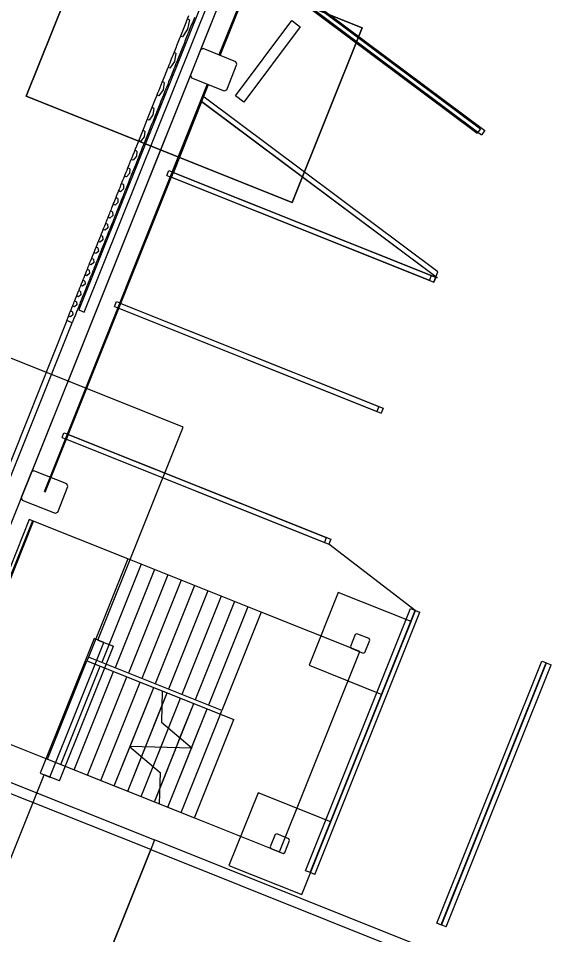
# Model space of a CAD drawing. Extents: x 468143 to 491361, y 1438528 to 1468730.
# Drawn here: x 488192.6 to 488227.5, y 1467118.1 to 1467176.5 of the extents above; entities that cross this region are included whole.
import ezdxf

# ---------------------------------------------------------------- set-up
doc = ezdxf.new("R2010")
doc.units = 0
doc.layers.add('Default', color=7, linetype='Continuous')
doc.layers.add('Xreference_dp', color=7, linetype='Continuous')

# ---------------------------------------------------------------- blocks, each defined once
blk = doc.blocks.new('FP_77-1_GROUND LEVEL PLAN')
at = {"layer": 'Default'}
for p, q in [((2202.23, -3520.14), (2200.73, -3520.14)), ((2202.23, -3520.14), (2203.48, -3527.34)), ((2203.48, -3527.34), (2202.23, -3534.32)), ((2202.23, -3534.32), (2200.73, -3534.32)), ((2202.23, -3547.65), (2200.73, -3547.65)), ((2202.23, -3547.65), (2203.48, -3554)), ((2203.48, -3554), (2202.23, -3560.15)), ((2202.23, -3560.15), (2200.73, -3560.15)), ((2202.23, -3571.88), (2200.73, -3571.88)), ((2202.23, -3571.88), (2203.48, -3577.47)), ((2202.23, -3582.88), (2200.73, -3582.88)), ((2203.48, -3577.47), (2202.23, -3582.88)), ((2202.23, -3593.19), (2200.73, -3593.19)), ((2202.23, -3593.19), (2203.48, -3598.1)), ((2202.23, -3602.85), (2200.73, -3602.85)), ((2203.48, -3598.1), (2202.23, -3602.85)), ((2202.23, -3611.91), (2200.73, -3611.91)), ((2202.23, -3611.91), (2203.48, -3616.22)), ((2203.48, -3616.22), (2202.23, -3620.4)), ((2202.23, -3620.4), (2200.73, -3620.4)), ((2202.23, -3628.36), (2200.73, -3628.36)), ((2202.23, -3628.36), (2203.48, -3632.17)), ((2203.48, -3632.17), (2202.23, -3635.85)), ((2202.23, -3635.85), (2200.73, -3635.85)), ((2202.23, -3642.9), (2200.73, -3642.9)), ((2202.23, -3642.9), (2203.48, -3646.28)), ((2202.23, -3649.56), (2200.73, -3649.56)), ((2203.48, -3646.28), (2202.23, -3649.56)), ((2202.23, -3655.86), (2200.73, -3655.86)), ((2202.23, -3655.86), (2203.48, -3658.9)), ((2203.48, -3658.9), (2202.23, -3661.86)), ((2202.23, -3661.86), (2200.73, -3661.86)), ((2202.23, -3667.58), (2200.73, -3667.58)), ((2202.23, -3673.08), (2200.73, -3673.08)), ((2202.23, -3667.58), (2203.48, -3670.36)), ((2203.48, -3670.36), (2202.23, -3673.08)), ((2202.23, -3678.4), (2200.73, -3678.4)), ((2202.23, -3678.4), (2203.48, -3681)), ((2203.48, -3681), (2202.23, -3683.57)), ((2202.23, -3683.57), (2200.73, -3683.57)), ((2202.23, -3688.64), (2200.73, -3688.64)), ((2202.23, -3693.64), (2200.73, -3693.64)), ((2202.23, -3688.64), (2203.48, -3691.15)), ((2203.48, -3691.15), (2202.23, -3693.64)), ((2202.23, -3698.56), (2200.73, -3698.56)), ((2202.23, -3698.56), (2203.48, -3700.99)), ((2203.48, -3700.99), (2202.23, -3703.4)), ((2202.23, -3703.4), (2200.73, -3703.4)), ((2202.23, -3708.18), (2200.73, -3708.18)), ((2202.23, -3708.18), (2203.48, -3710.54)), ((2202.23, -3712.88), (2200.73, -3712.88)), ((2203.48, -3710.54), (2202.23, -3712.88)), ((2202.23, -3717.53), (2200.73, -3717.53)), ((2202.23, -3722.1), (2200.73, -3722.1)), ((2202.23, -3717.53), (2203.48, -3719.82)), ((2203.48, -3719.82), (2202.23, -3722.1)), ((2202.23, -3726.62), (2200.73, -3726.62)), ((2202.23, -3726.62), (2203.48, -3728.86)), ((2203.48, -3728.86), (2202.23, -3731.09)), ((2202.23, -3731.09), (2200.73, -3731.09)), ((2202.23, -3735.49), (2200.73, -3735.49)), ((2202.23, -3735.49), (2203.48, -3737.68)), ((2202.23, -3739.85), (2200.73, -3739.85)), ((2202.23, -3744.15), (2200.73, -3744.15)), ((2203.48, -3737.68), (2202.23, -3739.85)), ((2202.23, -3744.15), (2203.48, -3746.29)), ((2202.23, -3748.41), (2200.73, -3748.41)), ((2203.48, -3746.29), (2202.23, -3748.41)), ((2202.23, -3752.62), (2200.73, -3752.62)), ((2202.23, -3756.8), (2200.73, -3756.8)), ((2202.23, -3752.62), (2203.48, -3754.72)), ((2203.48, -3754.72), (2202.23, -3756.8)), ((2202.23, -3760.93), (2200.73, -3760.93)), ((2202.23, -3765.03), (2200.73, -3765.03)), ((2202.23, -3760.93), (2203.48, -3762.98)), ((2203.48, -3762.98), (2202.23, -3765.03))]:
    blk.add_line(p, q, dxfattribs=at)
blk = doc.blocks.new('Footing-Rectangular - F10-594201-FOUNDATION PLAN_1')
at = {"layer": 'Default'}
for p, q in [((30, 30), (-30, 30)), ((-30, 30), (-30, -30)), ((30, -30), (30, 30)), ((-30, -30), (30, -30))]:
    blk.add_line(p, q, dxfattribs=at)
blk = doc.blocks.new('Footing-Rectangular - F13-717709-FOUNDATION PLAN_1')
at = {"layer": 'Default'}
for p, q in [((109.5, 72), (-109.5, 72)), ((-109.5, 72), (-109.5, -72)), ((-109.5, -72), (-109.5, 72)), ((-109.5, 72), (109.5, 72)), ((109.5, -72), (109.5, 72)), ((109.5, 72), (109.5, -72)), ((-109.5, -72), (109.5, -72)), ((109.5, -72), (-109.5, -72))]:
    blk.add_line(p, q, dxfattribs=at)

msp = doc.modelspace()

# ---------------------------------------------------------------- linework, layer by layer
at = {"layer": 'Xreference_dp'}
for p, q in [((488213.573, 1467197.985), (488204.194, 1467174.542)), ((488214.648, 1467197.42), (488205.362, 1467174.209)), ((488205.44, 1467174.178), (488214.726, 1467197.389)), ((488206.223, 1467182.41), (488196.437, 1467157.947)), ((488196.785, 1467157.808), (488206.572, 1467182.271)), ((488207.686, 1467179.796), (488221.812, 1467169.227)), ((488207.717, 1467179.874), (488222.095, 1467169.116)), ((488207.814, 1467180.117), (488222.012, 1467169.494)), ((488207.883, 1467180.166), (488222.295, 1467169.383)), ((488206.406, 1467171.595), (488210.001, 1467176.399)), ((488210.001, 1467176.399), (488210.534, 1467176)), ((488210.534, 1467176), (488206.94, 1467171.196)), ((488204.19, 1467174.538), (488203.54, 1467172.914)), ((488204.352, 1467174.608), (488204.19, 1467174.538)), ((488206.441, 1467173.772), (488204.352, 1467174.608)), ((488205.861, 1467171.985), (488206.511, 1467173.61)), ((488206.511, 1467173.61), (488206.441, 1467173.772)), ((488203.544, 1467172.917), (488193.051, 1467146.688)), ((488203.54, 1467172.914), (488203.609, 1467172.751)), ((488203.609, 1467172.751), (488205.698, 1467171.915)), ((488204.62, 1467172.352), (488194.219, 1467146.355)), ((488194.297, 1467146.324), (488204.697, 1467172.321)), ((488205.698, 1467171.915), (488205.861, 1467171.985)), ((488206.94, 1467171.196), (488206.406, 1467171.595)), ((488204.259, 1467171.221), (488202.458, 1467166.721)), ((488219.179, 1467160.058), (488204.25, 1467171.228)), ((488219.255, 1467160.001), (488204.259, 1467171.221)), ((488219.308, 1467160.378), (488204.414, 1467171.522)), ((488222.012, 1467169.494), (488221.812, 1467169.227)), ((488222.295, 1467169.383), (488222.095, 1467169.116)), ((488202.051, 1467166.522), (488202.175, 1467166.832)), ((488202.051, 1467166.522), (488202.257, 1467166.44)), ((488202.175, 1467166.832), (488202.381, 1467166.749)), ((488202.331, 1467166.41), (488218.763, 1467159.836)), ((488202.334, 1467166.411), (488202.458, 1467166.721)), ((488202.334, 1467166.411), (488219.046, 1467159.725)), ((488202.455, 1467166.72), (488218.887, 1467160.146)), ((488202.458, 1467166.721), (488219.17, 1467160.035)), ((488202.458, 1467166.721), (488219.255, 1467160.001)), ((488218.887, 1467160.146), (488218.763, 1467159.836)), ((488219.046, 1467159.725), (488219.308, 1467160.378)), ((488219.17, 1467160.035), (488219.046, 1467159.725)), ((488198.708, 1467158.166), (488198.832, 1467158.475)), ((488198.708, 1467158.166), (488198.917, 1467158.082)), ((488198.832, 1467158.475), (488199.041, 1467158.392)), ((488198.991, 1467158.055), (488199.115, 1467158.365)), ((488199.108, 1467158.365), (488215.544, 1467151.789)), ((488199.115, 1467158.365), (488215.827, 1467151.679)), ((488196.437, 1467157.947), (488196.785, 1467157.808)), ((488198.984, 1467158.056), (488215.42, 1467151.48)), ((488198.991, 1467158.055), (488215.703, 1467151.369)), ((488195.67, 1467157.273), (488191.333, 1467146.433)), ((488191.681, 1467146.293), (488196.018, 1467157.133)), ((488196.018, 1467157.133), (488195.67, 1467157.273)), ((488203.09, 1467150.476), (488188.234, 1467156.419)), ((488215.544, 1467151.789), (488215.42, 1467151.48)), ((488215.827, 1467151.679), (488215.703, 1467151.369)), ((488195.365, 1467149.81), (488195.489, 1467150.119)), ((488195.489, 1467150.119), (488195.694, 1467150.037)), ((488195.648, 1467149.699), (488195.772, 1467150.008)), ((488195.768, 1467150.008), (488212.201, 1467143.433)), ((488195.772, 1467150.008), (488212.484, 1467143.323)), ((488197.657, 1467136.897), (488203.09, 1467150.476)), ((488195.365, 1467149.81), (488195.57, 1467149.728)), ((488195.644, 1467149.698), (488212.077, 1467143.124)), ((488195.648, 1467149.699), (488212.361, 1467143.013)), ((488193.418, 1467147.613), (488192.768, 1467145.988)), ((488193.418, 1467147.613), (488192.768, 1467145.988)), ((488193.58, 1467147.683), (488193.418, 1467147.613)), ((488193.58, 1467147.683), (488193.418, 1467147.613)), ((488195.669, 1467146.847), (488193.58, 1467147.683)), ((488195.669, 1467146.847), (488193.58, 1467147.683)), ((488195.089, 1467145.06), (488195.739, 1467146.685)), ((488195.089, 1467145.06), (488195.739, 1467146.685)), ((488195.739, 1467146.685), (488195.669, 1467146.847)), ((488195.739, 1467146.685), (488195.669, 1467146.847)), ((488192.768, 1467145.988), (488192.837, 1467145.826)), ((488192.768, 1467145.988), (488192.837, 1467145.826)), ((488192.837, 1467145.826), (488194.926, 1467144.99)), ((488192.837, 1467145.826), (488194.926, 1467144.99)), ((488194.926, 1467144.99), (488195.089, 1467145.06)), ((488194.926, 1467144.99), (488195.089, 1467145.06)), ((488193.283, 1467144.576), (488188.176, 1467131.809)), ((488193.476, 1467144.498), (488188.369, 1467131.732)), ((488188.446, 1467131.701), (488193.554, 1467144.467)), ((488199.55, 1467142.068), (488193.283, 1467144.576)), ((488212.201, 1467143.433), (488212.077, 1467143.124)), ((488212.484, 1467143.323), (488212.361, 1467143.013)), ((488217.851, 1467138.79), (488212.361, 1467143.013)), ((488199.55, 1467142.068), (488197.043, 1467135.801)), ((488208.061, 1467138.664), (488199.55, 1467142.068)), ((488200.401, 1467141.728), (488197.894, 1467135.461)), ((488201.252, 1467141.387), (488198.745, 1467135.12)), ((488202.103, 1467141.047), (488199.596, 1467134.78)), ((488202.954, 1467140.706), (488200.447, 1467134.439)), ((488203.805, 1467140.366), (488201.298, 1467134.099)), ((488204.657, 1467140.025), (488202.149, 1467133.758)), ((488205.508, 1467139.685), (488203, 1467133.418)), ((488206.359, 1467139.344), (488203.851, 1467133.077)), ((488207.21, 1467139.004), (488204.703, 1467132.737)), ((488210.882, 1467122.189), (488217.568, 1467138.901)), ((488217.568, 1467138.901), (488217.878, 1467138.777)), ((488208.061, 1467138.664), (488205.554, 1467132.396)), ((488214.328, 1467136.156), (488208.061, 1467138.664)), ((488211.165, 1467122.078), (488217.851, 1467138.79)), ((488211.192, 1467122.065), (488217.878, 1467138.777)), ((488211.475, 1467121.954), (488218.161, 1467138.666)), ((488217.851, 1467138.79), (488218.161, 1467138.666)), ((488214.045, 1467137.252), (488213.735, 1467136.478)), ((488214.153, 1467137.298), (488214.045, 1467137.252)), ((488214.927, 1467136.989), (488214.153, 1467137.298)), ((488197.406, 1467136.997), (488193.97, 1467128.409)), ((488197.406, 1467136.997), (488193.97, 1467128.409)), ((488197.406, 1467136.997), (488193.97, 1467128.409)), ((488194.589, 1467128.162), (488198.025, 1467136.75)), ((488194.589, 1467128.162), (488198.025, 1467136.75)), ((488194.589, 1467128.162), (488198.025, 1467136.75)), ((488195.208, 1467127.914), (488198.644, 1467136.502)), ((488198.025, 1467136.75), (488197.406, 1467136.997)), ((488198.025, 1467136.75), (488197.406, 1467136.997)), ((488198.025, 1467136.75), (488197.406, 1467136.997)), ((488197.657, 1467136.897), (488198.644, 1467136.502)), ((488197.657, 1467136.897), (488198.644, 1467136.502)), ((488214.664, 1467136.107), (488214.973, 1467136.88)), ((488214.973, 1467136.88), (488214.927, 1467136.989)), ((488209.221, 1467123.39), (488214.328, 1467136.156)), ((488213.735, 1467136.478), (488213.782, 1467136.37)), ((488213.782, 1467136.37), (488214.556, 1467136.06)), ((488214.556, 1467136.06), (488214.664, 1467136.107)), ((488194.443, 1467129.302), (488196.95, 1467135.569)), ((488194.443, 1467129.302), (488196.95, 1467135.569)), ((488197.043, 1467135.801), (488196.95, 1467135.569)), ((488196.95, 1467135.569), (488206.312, 1467131.824)), ((488196.95, 1467135.569), (488205.461, 1467132.164)), ((488205.554, 1467132.396), (488197.043, 1467135.801)), ((488219.238, 1467118.846), (488225.924, 1467135.558)), ((488219.522, 1467118.735), (488226.208, 1467135.447)), ((488219.548, 1467118.722), (488226.234, 1467135.434)), ((488225.924, 1467135.558), (488226.234, 1467135.434)), ((488226.208, 1467135.447), (488226.517, 1467135.323)), ((488195.294, 1467128.962), (488197.801, 1467135.229)), ((488195.294, 1467128.962), (488197.801, 1467135.229)), ((488196.145, 1467128.621), (488198.652, 1467134.888)), ((488196.145, 1467128.621), (488198.652, 1467134.888)), ((488219.831, 1467118.611), (488226.517, 1467135.323)), ((488196.996, 1467128.281), (488199.503, 1467134.548)), ((488196.996, 1467128.281), (488199.503, 1467134.548)), ((488197.847, 1467127.94), (488200.354, 1467134.207)), ((488197.847, 1467127.94), (488200.354, 1467134.207)), ((488198.698, 1467127.6), (488201.205, 1467133.867)), ((488199.7, 1467130.103), (488201.205, 1467133.867)), ((488201.747, 1467133.65), (488201.695, 1467131.652)), ((488199.549, 1467127.259), (488202.056, 1467133.526)), ((488200.4, 1467126.919), (488202.908, 1467133.186)), ((488201.722, 1467132.691), (488202.056, 1467133.526)), ((488202.143, 1467131.274), (488202.908, 1467133.186)), ((488200.677, 1467130.078), (488201.722, 1467132.691)), ((488201.251, 1467126.578), (488203.759, 1467132.845)), ((488202.102, 1467126.238), (488204.61, 1467132.505)), ((488202.881, 1467130.652), (488203.759, 1467132.845)), ((488203.619, 1467130.029), (488204.61, 1467132.505)), ((488202.954, 1467125.897), (488205.461, 1467132.164)), ((488202.954, 1467125.897), (488205.461, 1467132.164)), ((488203.805, 1467125.557), (488206.312, 1467131.824)), ((488205.461, 1467132.164), (488205.554, 1467132.396)), ((488188.176, 1467131.809), (488194.443, 1467129.302)), ((488201.654, 1467130.052), (488202.143, 1467131.274)), ((488201.695, 1467131.652), (488203.653, 1467130.001)), ((488202.631, 1467130.027), (488202.881, 1467130.652)), ((488198.698, 1467127.6), (488199.689, 1467130.075)), ((488203.653, 1467130.001), (488199.655, 1467130.104)), ((488199.655, 1467130.104), (488201.613, 1467128.453)), ((488199.689, 1467130.075), (488199.7, 1467130.103)), ((488200.427, 1467129.453), (488200.677, 1467130.078)), ((488201.165, 1467128.83), (488201.654, 1467130.052)), ((488201.586, 1467127.414), (488202.631, 1467130.027)), ((488202.102, 1467126.238), (488203.608, 1467130.002)), ((488203.608, 1467130.002), (488203.619, 1467130.029)), ((488188.268, 1467129.349), (488201.267, 1467124.149)), ((488194.443, 1467129.302), (488203.805, 1467125.557)), ((488194.443, 1467129.302), (488202.954, 1467125.897)), ((488199.549, 1467127.259), (488200.427, 1467129.453)), ((488201.019, 1467123.53), (488188.021, 1467128.73)), ((488193.97, 1467128.409), (488194.589, 1467128.162)), ((488193.97, 1467128.409), (488194.589, 1467128.162)), ((488193.97, 1467128.409), (488194.589, 1467128.162)), ((488200.4, 1467126.919), (488201.165, 1467128.83)), ((488201.613, 1467128.453), (488201.561, 1467126.454)), ((488191.204, 1467120.765), (488194.221, 1467128.309)), ((488195.208, 1467127.914), (488194.221, 1467128.309)), ((488195.208, 1467127.914), (488194.221, 1467128.309)), ((488201.251, 1467126.578), (488201.586, 1467127.414)), ((488202.954, 1467125.897), (488209.221, 1467123.39)), ((488208.938, 1467124.486), (488208.628, 1467123.712)), ((488209.046, 1467124.532), (488208.938, 1467124.486)), ((488209.82, 1467124.222), (488209.046, 1467124.532)), ((488201.267, 1467124.149), (488201.019, 1467123.53)), ((488237.322, 1467109.724), (488201.267, 1467124.149)), ((488208.628, 1467123.712), (488208.675, 1467123.604)), ((488209.557, 1467123.34), (488209.866, 1467124.114)), ((488209.866, 1467124.114), (488209.82, 1467124.222)), ((488200.897, 1467123.224), (488195.325, 1467109.297)), ((488195.325, 1467109.297), (488200.897, 1467123.224)), ((488201.019, 1467123.53), (488200.897, 1467123.224)), ((488200.897, 1467123.224), (488201.019, 1467123.53)), ((488201.019, 1467123.53), (488237.074, 1467109.105)), ((488208.675, 1467123.604), (488209.448, 1467123.294)), ((488209.448, 1467123.294), (488209.557, 1467123.34)), ((488211.192, 1467122.065), (488210.882, 1467122.189)), ((488211.475, 1467121.954), (488211.165, 1467122.078)), ((488219.548, 1467118.722), (488219.238, 1467118.846)), ((488219.831, 1467118.611), (488219.522, 1467118.735))]:
    msp.add_line(p, q, dxfattribs=at)
msp.add_lwpolyline([(488175.268, 1467102.238), (488809.482, 1466848.513), (488820.718, 1466876.599), (488922.306, 1466835.957), (489050.918, 1467157.435), (488315.116, 1467451.802)], close=True, dxfattribs=at)
for points in [[(488195.67, 1467157.273), (488195.695, 1467157.336), (488195.753, 1467157.481), (488195.844, 1467157.709), (488195.944, 1467157.957), (488196.044, 1467158.207), (488196.178, 1467158.543), (488196.348, 1467158.968), (488196.556, 1467159.487), (488196.767, 1467160.014), (488196.982, 1467160.552), (488197.201, 1467161.101), (488197.425, 1467161.661), (488197.654, 1467162.233), (488197.889, 1467162.819), (488198.089, 1467163.319), (488198.252, 1467163.726), (488198.375, 1467164.035), (488198.501, 1467164.35), (488198.673, 1467164.78), (488198.897, 1467165.338), (488199.184, 1467166.056), (488199.599, 1467167.093), (488200.189, 1467168.569), (488200.909, 1467170.369), (488201.583, 1467172.053), (488202.049, 1467173.217), (488202.451, 1467174.222), (488202.767, 1467175.013), (488203.1, 1467175.845), (488203.333, 1467176.427), (488203.452, 1467176.725)], [(488203.8, 1467176.585), (488203.681, 1467176.287), (488203.448, 1467175.705), (488203.115, 1467174.874), (488202.799, 1467174.082), (488202.397, 1467173.078), (488201.931, 1467171.914), (488201.258, 1467170.23), (488200.537, 1467168.43), (488199.947, 1467166.954), (488199.532, 1467165.917), (488199.245, 1467165.199), (488199.021, 1467164.64), (488198.85, 1467164.211), (488198.724, 1467163.896), (488198.6, 1467163.587), (488198.437, 1467163.18), (488198.237, 1467162.68), (488198.003, 1467162.094), (488197.774, 1467161.522), (488197.549, 1467160.961), (488197.33, 1467160.413), (488197.115, 1467159.875), (488196.904, 1467159.347), (488196.696, 1467158.829), (488196.526, 1467158.404), (488196.392, 1467158.068), (488196.292, 1467157.818), (488196.193, 1467157.569), (488196.101, 1467157.342), (488196.043, 1467157.196), (488196.018, 1467157.133)]]:
    msp.add_open_spline(points, degree=3, dxfattribs=at)

# ---------------------------------------------------------------- block references
at = {"layer": 'Xreference_dp', "xscale": 0.0833333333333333, "yscale": 0.08333333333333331}
for name, p, rotation in [('Footing-Rectangular - F13-717709-FOUNDATION PLAN_1', (488203.787, 1467173.757), -21.804483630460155), ('FP_77-1_GROUND LEVEL PLAN', (488142.048, 1467516.977), -21.804483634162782), ('Footing-Rectangular - F10-594201-FOUNDATION PLAN_1', (488214.354, 1467136.679), -21.804483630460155), ('Footing-Rectangular - F10-594201-FOUNDATION PLAN_1', (488209.247, 1467123.913), -21.804483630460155)]:
    msp.add_blockref(name, p, dxfattribs=dict(at, rotation=rotation))

doc.saveas('drawing.dxf')
